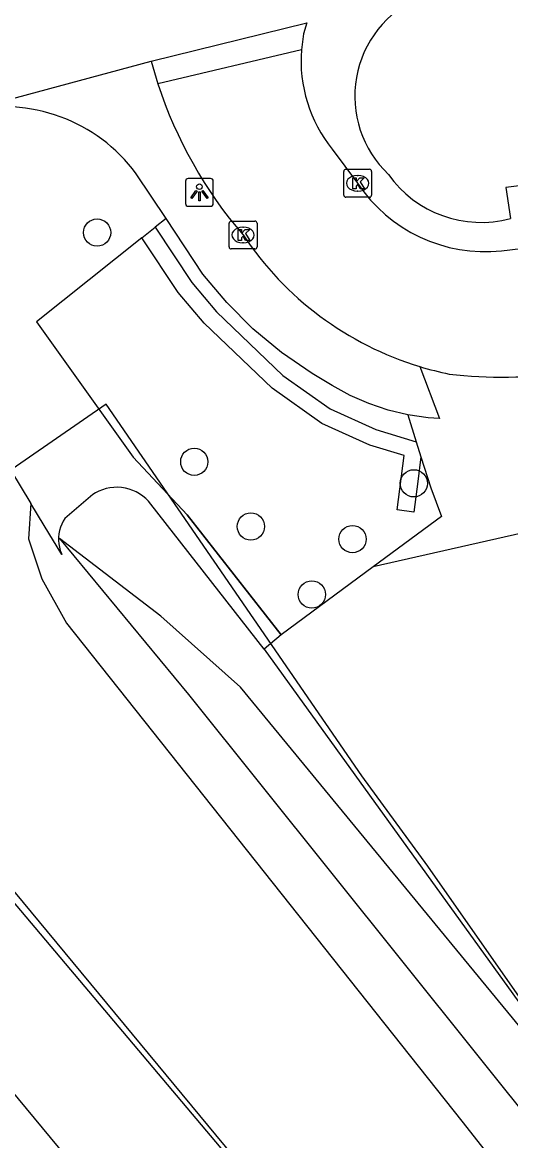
# Model space of a CAD drawing. Extents: x 159888 to 160757, y 384031 to 384746.
# Drawn here: x 159937.27 to 159954.81, y 384500.42 to 384540.54 of the extents above; entities that cross this region are included whole.
import ezdxf

# ---------------------------------------------------------------- set-up
doc = ezdxf.new("R2010")
doc.units = 0
for name, color, linetype in [('IMGEO_Boom', 7, 'Continuous'), ('IMGEO_Geluidsscherm', 7, 'Continuous'), ('IMGEO_Groenvoorziening', 7, 'Continuous'), ('IMGEO_Haag', 7, 'Continuous'), ('IMGEO_Hek', 7, 'Continuous'), ('IMGEO_Kolk', 7, 'Continuous'), ('IMGEO_Lichtpunt', 7, 'Continuous'), ('IMGEO_Rijbaan_lokaal_open', 7, 'Continuous'), ('IMGEO_Spoor', 7, 'Continuous'), ('IMGEO_Spoorbaan_halfverhard', 7, 'Continuous'), ('IMGEO_Struiken', 7, 'Continuous'), ('IMGEO_Voetpad_open', 7, 'Continuous')]:
    doc.layers.add(name, color=color, linetype=linetype)

msp = doc.modelspace()

# ---------------------------------------------------------------- linework, layer by layer
at = {"layer": 'IMGEO_Boom'}
for centre in [(159939.957, 384532.995), (159943.448, 384524.775), (159951.33, 384524), (159945.481, 384522.451), (159949.13, 384522), (159947.667, 384520.013)]:
    msp.add_circle(centre, 0.489, dxfattribs=at)
at = {"layer": 'IMGEO_Geluidsscherm'}
msp.add_lwpolyline([(159928.136, 384519.999), (159956.299, 384486.06), (159984.445, 384452.39), (159994.859, 384439.664), (160057.867, 384364.374), (160058.584, 384363.517), (160186.917, 384210.168), (160187.623, 384209.324), (160209.136, 384183.617), (160224.183, 384165.601), (160273.86, 384106.395), (160304.381, 384069.77), (160308.049, 384065.405), (160311.651, 384061.139)], dxfattribs=at)
at = {"layer": 'IMGEO_Groenvoorziening'}
for points in [[(159941.568, 384532.812), (159942.04, 384533.186)], [(159941.568, 384532.812), (159937.777, 384529.8), (159941.259, 384524.938), (159943.196, 384522.873), (159946.562, 384518.57)], [(159951.588, 384524.951), (159951.471, 384524.068), (159951.331, 384522.968), (159950.736, 384523.044), (159950.985, 384524.999), (159949.753, 384525.374), (159948.033, 384526.141), (159946.247, 384527.414), (159943.801, 384529.745), (159942.875, 384530.85), (159941.568, 384532.812)], [(159949.872, 384521.004), (159946.562, 384518.57)], [(159946.562, 384518.57), (159945.955, 384518.046)]]:
    msp.add_lwpolyline(points, dxfattribs=at)
at = {"layer": 'IMGEO_Haag'}
for points in [[(159942.433, 384533.498), (159942.04, 384533.186)], [(159942.04, 384533.186), (159943.356, 384531.21), (159944.244, 384530.151), (159946.633, 384527.874), (159948.321, 384526.669), (159949.963, 384525.937), (159951.419, 384525.494)]]:
    msp.add_lwpolyline(points, dxfattribs=at)
at = {"layer": 'IMGEO_Hek'}
for points in [[(160065.238, 384372.028), (160019.113, 384427.876), (160015.937, 384432.006), (160015.778, 384432.676), (159998.773, 384454.676), (159990.296, 384465.112), (159982.085, 384475.139), (159977.876, 384480.271), (159970.078, 384490.127), (159966.039, 384495.325), (159962.199, 384496.509), (159960.423, 384497.998), (159951.837, 384510.265), (159949.467, 384513.508), (159940.281, 384526.837), (159928.952, 384519.015)], [(159943.196, 384522.873), (159941.259, 384524.938)], [(159946.562, 384518.57), (159943.196, 384522.873)]]:
    msp.add_lwpolyline(points, dxfattribs=at)
at = {"layer": 'IMGEO_Kolk'}
for p, q in [((159948.814, 384534.34), (159948.814, 384535.192)), ((159948.889, 384535.266), (159949.741, 384535.266)), ((159949.815, 384535.192), (159949.815, 384534.34)), ((159949.302, 384535.046), (159949.327, 384535.046)), ((159949.741, 384534.266), (159948.889, 384534.266)), ((159949.325, 384534.486), (159949.3, 384534.486)), ((159944.699, 384532.483), (159944.699, 384533.335)), ((159944.774, 384533.409), (159945.626, 384533.409)), ((159945.187, 384533.189), (159945.212, 384533.189)), ((159945.7, 384533.335), (159945.7, 384532.483)), ((159945.626, 384532.409), (159944.774, 384532.409)), ((159945.21, 384532.629), (159945.185, 384532.629))]:
    msp.add_line(p, q, dxfattribs=at)
for points in [[(159948.814, 384534.34), (159948.814, 384535.192)], [(159948.889, 384535.266), (159949.741, 384535.266)], [(159949.815, 384535.192), (159949.815, 384534.34)], [(159949.135, 384534.966), (159949.258, 384534.966), (159949.258, 384534.815), (159949.388, 384534.966), (159949.552, 384534.966), (159949.406, 384534.815), (159949.559, 384534.566), (159949.407, 384534.566), (159949.322, 384534.73), (159949.258, 384534.663), (159949.258, 384534.566), (159949.135, 384534.566), (159949.135, 384534.966)], [(159949.741, 384534.266), (159948.889, 384534.266)], [(159944.699, 384532.483), (159944.699, 384533.335)], [(159944.774, 384533.409), (159945.626, 384533.409)], [(159945.02, 384533.109), (159945.143, 384533.109), (159945.143, 384532.958), (159945.273, 384533.109), (159945.437, 384533.109), (159945.291, 384532.958), (159945.444, 384532.709), (159945.292, 384532.709), (159945.207, 384532.873), (159945.143, 384532.806), (159945.143, 384532.709), (159945.02, 384532.709), (159945.02, 384533.109)], [(159945.7, 384533.335), (159945.7, 384532.483)], [(159945.626, 384532.409), (159944.774, 384532.409)]]:
    msp.add_lwpolyline(points, dxfattribs=at)
for centre, start, end in [((159948.891, 384535.19), 91.552, 178.448), ((159948.891, 384535.19), 91.552, 178.448), ((159949.739, 384535.19), 1.552, 88.448), ((159949.739, 384535.19), 1.552, 88.448), ((159948.891, 384534.342), 181.552, 268.448), ((159948.891, 384534.342), 181.552, 268.448), ((159949.739, 384534.342), 271.552, 358.448), ((159949.739, 384534.342), 271.552, 358.448), ((159944.776, 384533.333), 91.552, 178.448), ((159944.776, 384533.333), 91.552, 178.448), ((159945.624, 384533.333), 1.552, 88.448), ((159945.624, 384533.333), 1.552, 88.448), ((159944.776, 384532.485), 181.552, 268.448), ((159944.776, 384532.485), 181.552, 268.448), ((159945.624, 384532.485), 271.552, 358.448), ((159945.624, 384532.485), 271.552, 358.448)]:
    msp.add_arc(centre, 0.0765, start, end, dxfattribs=at)
for centre, major_axis, ratio, start_param, end_param in [((159949.301, 384534.766), (-0.387, 0.002), 0.722429, 4.712389, 7.853982), ((159949.326, 384534.766), (-0.39, 0.002), 0.717154, 1.570796, 4.712389), ((159945.186, 384532.909), (-0.387, 0.002), 0.722429, 4.712389, 7.853982), ((159945.211, 384532.909), (-0.39, 0.002), 0.717154, 1.570796, 4.712389)]:
    msp.add_ellipse(centre, major_axis=major_axis, ratio=ratio, start_param=start_param, end_param=end_param, dxfattribs=at)
at = {"layer": 'IMGEO_Lichtpunt'}
for p, q in [((159943.133, 384534.843), (159943.133, 384534.036)), ((159943.133, 384534.843), (159943.133, 384534.036)), ((159944.035, 384534.938), (159943.227, 384534.938)), ((159944.035, 384534.938), (159943.227, 384534.938)), ((159944.129, 384534.036), (159944.129, 384534.843)), ((159944.129, 384534.036), (159944.129, 384534.843)), ((159943.227, 384533.942), (159944.035, 384533.942)), ((159943.227, 384533.942), (159944.035, 384533.942))]:
    msp.add_line(p, q, dxfattribs=at)
for points in [[(159943.507, 384534.507), (159943.546, 384534.479), (159943.358, 384534.217), (159943.32, 384534.244), (159943.507, 384534.507)], [(159943.609, 384534.459), (159943.656, 384534.459), (159943.656, 384534.137), (159943.609, 384534.137), (159943.609, 384534.459)], [(159943.719, 384534.479), (159943.757, 384534.506), (159943.944, 384534.244), (159943.905, 384534.216), (159943.719, 384534.479)]]:
    msp.add_lwpolyline(points, dxfattribs=at)
msp.add_circle((159943.632, 384534.641), 0.0994, dxfattribs=at)
for centre, start, end in [((159943.227, 384534.843), 90, 180), ((159943.227, 384534.843), 90, 180), ((159944.035, 384534.843), 0, 90), ((159944.035, 384534.843), 0, 90), ((159943.227, 384534.036), 180, 270), ((159943.227, 384534.036), 180, 270), ((159944.035, 384534.036), 270, 0), ((159944.035, 384534.036), 270, 360)]:
    msp.add_arc(centre, 0.0946, start, end, dxfattribs=at)
at = {"layer": 'IMGEO_Rijbaan_lokaal_open'}
for points in [[(159947.292, 384539.552), (159942.143, 384538.329)], [(159948.403, 384535.988), (159949.31, 384534.766)], [(159954.479, 384532.343), (159955.172, 384532.428)]]:
    msp.add_lwpolyline(points, dxfattribs=at)
for centre, radius, start, end in [((159952.397, 384539.188), 5.118, 175.9251, 218.7024), ((159957.346, 384543.327), 16.003, 198.1979, 220.6109), ((159953.901, 384537.836), 5.523, 213.7679, 276.0019), ((159954.959, 384539.406), 11.725, 213.6414, 253.0793), ((159955.118, 384540.058), 12.396, 253.2498, 258.2681), ((159954.464, 384543.017), 15.211, 262.9552, 279.0375)]:
    msp.add_arc(centre, radius, start, end, dxfattribs=at)
at = {"layer": 'IMGEO_Spoor'}
msp.add_lwpolyline([(159920.538, 384522.032), (159933.608, 384506.157), (159966.325, 384466.668), (160096.338, 384311.277)], dxfattribs=at)
at = {"layer": 'IMGEO_Spoorbaan_halfverhard'}
msp.add_lwpolyline([(160057.878, 384364.361), (159994.859, 384439.664), (159984.445, 384452.39), (159956.299, 384486.06), (159929.882, 384517.351), (159929.869, 384517.367), (159928.658, 384518.801)], dxfattribs=at)
at = {"layer": 'IMGEO_Struiken'}
for points in [[(159936.85, 384524.483), (159937.584, 384523.272)], [(159945.955, 384518.046), (159941.893, 384523.25), (159941.804, 384523.356), (159941.705, 384523.454), (159941.599, 384523.543), (159941.484, 384523.622), (159941.364, 384523.69), (159941.237, 384523.748), (159941.106, 384523.793), (159940.972, 384523.827), (159940.835, 384523.849), (159940.696, 384523.858), (159940.557, 384523.855), (159940.419, 384523.84), (159940.283, 384523.812), (159940.15, 384523.772), (159940.021, 384523.721), (159939.898, 384523.658), (159939.807, 384523.603), (159938.801, 384522.743), (159938.739, 384522.641), (159938.686, 384522.533), (159938.643, 384522.422), (159938.61, 384522.306), (159938.587, 384522.189), (159938.575, 384522.07), (159938.574, 384521.95), (159938.583, 384521.83), (159938.603, 384521.712), (159938.634, 384521.596), (159938.674, 384521.484), (159938.688, 384521.452), (159938.058, 384522.49), (159937.584, 384523.272)], [(159937.584, 384523.272), (159937.497, 384522.007), (159937.975, 384520.574), (159938.856, 384518.986), (159953.06, 384501.115), (159967.339, 384482.959), (159976.084, 384472.172), (159978.247, 384469.38), (159982.486, 384463.448), (159983.605, 384462.011), (160014.143, 384424.8), (160061.462, 384367.359)], [(159960.035, 384498.56), (159945.112, 384516.689), (159942.251, 384519.231), (159938.612, 384522.024), (159943.244, 384516.426), (159958.634, 384497.212), (159968.849, 384484.162), (159988.685, 384459.311), (160014.515, 384427.415), (160032.134, 384405.962), (160063.25, 384368.855)], [(159945.955, 384518.046), (159960.035, 384498.56)]]:
    msp.add_lwpolyline(points, dxfattribs=at)
at = {"layer": 'IMGEO_Voetpad_open'}
for points in [[(159990.51, 384546.175), (159996.159, 384544.238), (159999.453, 384542.468), (160001.842, 384540.938), (160001.435, 384540.309), (159995.91, 384539.694), (159954.636, 384534.609), (159954.8, 384533.502)], [(159941.897, 384539.149), (159947.488, 384540.526), (159947.367, 384540.13), (159947.292, 384539.552)], [(159935.227, 384537.352), (159941.897, 384539.149)], [(159941.897, 384539.149), (159942.143, 384538.329)], [(159942.433, 384533.498), (159941.36, 384535.109)], [(159951.119, 384526.455), (159950.407, 384526.627), (159949.712, 384526.861), (159949.042, 384527.157), (159948.4, 384527.511), (159947.676, 384527.937), (159946.58, 384528.695), (159945.556, 384529.548), (159944.613, 384530.489), (159943.757, 384531.51), (159942.433, 384533.498)], [(159951.546, 384528.188), (159952.251, 384526.321), (159951.844, 384526.348), (159951.119, 384526.455)], [(159951.119, 384526.455), (159951.419, 384525.494)], [(159951.419, 384525.494), (159951.588, 384524.951)], [(159951.588, 384524.951), (159951.936, 384523.837), (159952.326, 384522.808), (159949.872, 384521.004)], [(159957.746, 384522.792), (159949.872, 384521.004)]]:
    msp.add_lwpolyline(points, dxfattribs=at)
for centre, radius, start, end in [((159953.081, 384537.89), 3.868, 113.4826, 226.5447), ((159936.601, 384531.602), 5.912, 36.3866, 103.4358), ((159953.743, 384537.431), 4.069, 215.2677, 285.0521)]:
    msp.add_arc(centre, radius, start, end, dxfattribs=at)

doc.saveas('drawing.dxf')
